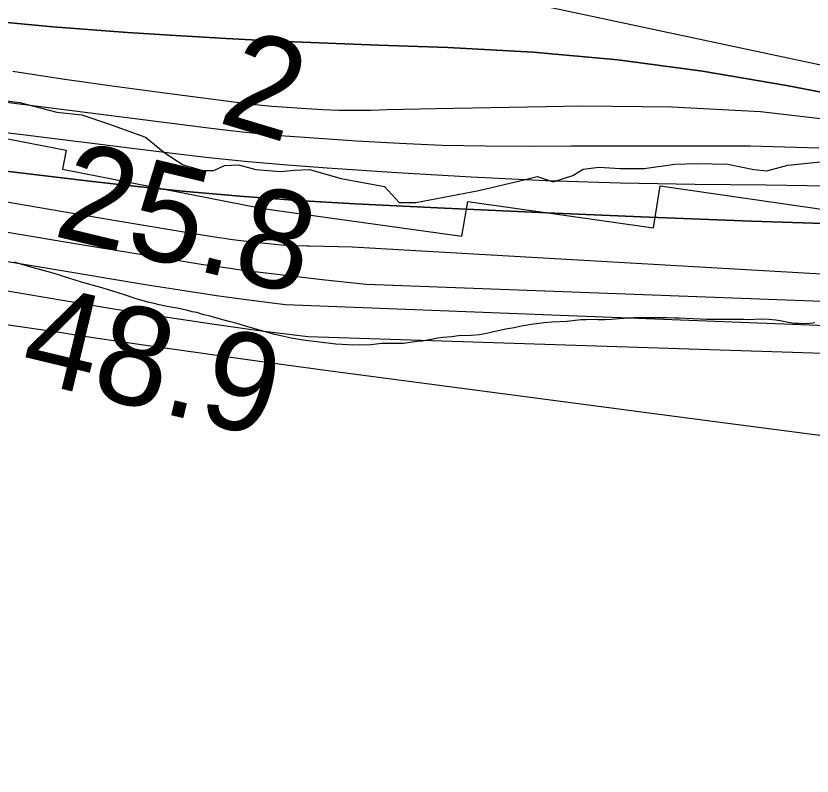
# Model space of a CAD drawing. Extents: x 3192986 to 3230865, y 867483 to 892886.
# Drawn here: x 3210713 to 3211255, y 876544 to 877062 of the extents above; entities that cross this region are included whole.
import ezdxf

# ---------------------------------------------------------------- set-up
doc = ezdxf.new("R2010")
doc.units = 0
for name, color, linetype in [('V-RIVR-EDGE', 7, 'Continuous'), ('V-RIVR-RANG', 7, 'Continuous'), ('V-RRAP-RVMT', 7, 'Continuous'), ('V-SITE-VEGE', 7, 'Continuous'), ('V-TOPO-DPTH', 7, 'Continuous'), ('V-TOPO-MAJR', 7, 'Continuous'), ('V-TOPO-MINR', 7, 'Continuous'), ('V-TOPO-WATR', 7, 'Continuous')]:
    doc.layers.add(name, color=color, linetype=linetype)

msp = doc.modelspace()

# ---------------------------------------------------------------- linework, layer by layer
at = {"layer": 'V-RIVR-EDGE'}
msp.add_lwpolyline([(3210692.14, 877006.1), (3210715.61, 877003), (3210740.8, 876996.42), (3210757.75, 876994.64), (3210775.99, 876988.51), (3210801.18, 876979.32), (3210814.63, 876968.42), (3210826.78, 876960.56), (3210840.25, 876956.62), (3210847.64, 876956.6), (3210855.04, 876960.06), (3210864.6, 876960.47), (3210876.33, 876957.4), (3210893.28, 876956.05), (3210902.41, 876956.9), (3210912.84, 876957.31), (3210934.56, 876951.17), (3210964.1, 876945.88), (3210974.08, 876934.99), (3210985.38, 876934.96), (3211028.43, 876943.11), (3211057.14, 876950), (3211068.01, 876952.58), (3211078.87, 876949.07), (3211092.35, 876953.39), (3211099.32, 876957.72), (3211110.19, 876958.99), (3211124.53, 876958.09), (3211141.05, 876958.05), (3211161.92, 876961.04), (3211176.7, 876961.44), (3211198, 876960.95), (3211215.81, 876957.43), (3211224.5, 876956.54), (3211238.86, 876960.41), (3211276.68, 876964.23)], dxfattribs=at)
at = {"layer": 'V-RRAP-RVMT'}
for p, q in [((3210622.8, 876994.84), (3210747.06, 876970.48)), ((3210747.06, 876970.48), (3210744.61, 876957.66)), ((3210744.61, 876957.66), (3210881.11, 876930.87)), ((3211147.43, 876917.67), (3211151.98, 876946.18)), ((3211151.98, 876946.18), (3211279.92, 876927.85)), ((3211016.68, 876911.91), (3211020.75, 876935.66)), ((3211020.75, 876935.66), (3211147.43, 876917.67)), ((3210881.11, 876930.87), (3211016.68, 876911.91))]:
    msp.add_line(p, q, dxfattribs=at)
at = {"layer": 'V-SITE-VEGE'}
for p, q in [((3210716.34, 876892.95), (3210711.79, 876894.14)), ((3210724.07, 876890.57), (3210716.34, 876892.95)), ((3210738.33, 876886.81), (3210724.07, 876890.57)), ((3210749.02, 876883.24), (3210738.33, 876886.81)), ((3210753.38, 876882.05), (3210749.02, 876883.24)), ((3210757.54, 876880.67), (3210753.38, 876882.05)), ((3210772.39, 876876.5), (3210757.54, 876880.67)), ((3210786.25, 876872.14), (3210772.39, 876876.5)), ((3210794.77, 876869.17), (3210786.25, 876872.14)), ((3210803.68, 876866.79), (3210794.77, 876869.17)), ((3210807.04, 876866.2), (3210803.68, 876866.79)), ((3210810.41, 876865.21), (3210807.04, 876866.2)), ((3210815.96, 876864.02), (3210810.41, 876865.21)), ((3210822.69, 876862.83), (3210815.96, 876864.02)), ((3210830.02, 876861.24), (3210822.69, 876862.83)), ((3210832.99, 876860.45), (3210830.02, 876861.24)), ((3210836.16, 876859.86), (3210832.99, 876860.45)), ((3210840.91, 876858.47), (3210836.16, 876859.86)), ((3210845.27, 876857.48), (3210840.91, 876858.47)), ((3210849.82, 876856.09), (3210845.27, 876857.48)), ((3210856.36, 876854.31), (3210849.82, 876856.09)), ((3211133.82, 876856.25), (3211123.72, 876855.65)), ((3211156.4, 876856.24), (3211133.82, 876856.25)), ((3211161.55, 876856.04), (3211156.4, 876856.24)), ((3210863.49, 876852.53), (3210856.36, 876854.31)), ((3210872.4, 876849.75), (3210863.49, 876852.53)), ((3211063.91, 876851.7), (3211056.18, 876850.32)), ((3211072.82, 876852.89), (3211063.91, 876851.7)), ((3211078.17, 876853.48), (3211072.82, 876852.89)), ((3211088.27, 876853.88), (3211078.17, 876853.48)), ((3211097.77, 876854.86), (3211088.27, 876853.88)), ((3211101.14, 876854.86), (3211097.77, 876854.86)), ((3211106.49, 876855.26), (3211101.14, 876854.86)), ((3211109.66, 876855.06), (3211106.49, 876855.26)), ((3211114.21, 876855.06), (3211109.66, 876855.06)), ((3211118.77, 876855.26), (3211114.21, 876855.06)), ((3211123.72, 876855.65), (3211118.77, 876855.26)), ((3211164.91, 876856.04), (3211161.55, 876856.04)), ((3211183.53, 876855.25), (3211164.91, 876856.04)), ((3211208.88, 876855.24), (3211183.53, 876855.25)), ((3211212.05, 876855.04), (3211208.88, 876855.24)), ((3211220.56, 876855.44), (3211212.05, 876855.04)), ((3211225.91, 876855.24), (3211220.56, 876855.44)), ((3211230.66, 876854.84), (3211225.91, 876855.24)), ((3211234.82, 876854.05), (3211230.66, 876854.84)), ((3211238.98, 876853.06), (3211234.82, 876854.05)), ((3211243.14, 876852.47), (3211238.98, 876853.06)), ((3211246.31, 876852.47), (3211243.14, 876852.47)), ((3211249.87, 876852.27), (3211246.31, 876852.47)), ((3211254.03, 876852.46), (3211249.87, 876852.27)), ((3211257.2, 876852.86), (3211254.03, 876852.46)), ((3210889.23, 876845), (3210872.4, 876849.75)), ((3211033.6, 876845.57), (3211028.66, 876844.78)), ((3211039.35, 876846.95), (3211033.6, 876845.57)), ((3211046.68, 876848.54), (3211039.35, 876846.95)), ((3211052.42, 876849.53), (3211046.68, 876848.54)), ((3211056.18, 876850.32), (3211052.42, 876849.53)), ((3210892.4, 876844.2), (3210889.23, 876845)), ((3210900.52, 876842.42), (3210892.4, 876844.2)), ((3210908.64, 876841.03), (3210900.52, 876842.42)), ((3210930.82, 876838.45), (3210908.64, 876841.03)), ((3210986.27, 876840.23), (3210976.96, 876838.85)), ((3210990.04, 876840.42), (3210986.27, 876840.23)), ((3211000.33, 876842.4), (3210990.04, 876840.42)), ((3211003.9, 876843), (3211000.33, 876842.4)), ((3211009.84, 876843.39), (3211003.9, 876843)), ((3211014.4, 876843.99), (3211009.84, 876843.39)), ((3211023.11, 876844.38), (3211014.4, 876843.99)), ((3211028.66, 876844.78), (3211023.11, 876844.38)), ((3210943.49, 876837.66), (3210930.82, 876838.45)), ((3210946.86, 876837.86), (3210943.49, 876837.66)), ((3210950.23, 876837.66), (3210946.86, 876837.86)), ((3210954.78, 876837.86), (3210950.23, 876837.66)), ((3210961.91, 876838.85), (3210954.78, 876837.86)), ((3210976.96, 876838.85), (3210961.91, 876838.85))]:
    msp.add_line(p, q, dxfattribs=at)
at = {"layer": 'V-TOPO-DPTH'}
for points in [[(3212443.27, 876791.14), (3211987.42, 876772.56), (3211964.69, 876780.52), (3211942.18, 876789.03), (3211557.05, 876944.31), (3211530.88, 876953.11), (3211504.48, 876961.08), (3211477.73, 876967.78), (3211450.75, 876973.65), (3211238.05, 877014.67), (3211180.69, 877024.33), (3211123.13, 877032.17), (3211065.25, 877037.27), (3211007.18, 877040.56), (3210959.97, 877042.11), (3210925.35, 877043.39), (3210890.74, 877044.88), (3210856.14, 877046.65), (3210821.55, 877048.63), (3210788.88, 877050.63), (3210738.04, 877054.48), (3210687.3, 877059.28)], [(3212443.27, 876791.14), (3211987.42, 876772.56), (3211964.69, 876780.52), (3211942.18, 876789.03), (3211557.05, 876944.31), (3211530.88, 876953.11), (3211504.48, 876961.08), (3211477.73, 876967.78), (3211450.75, 876973.65), (3211238.05, 877014.67), (3211180.69, 877024.33), (3211123.13, 877032.17), (3211065.25, 877037.27), (3211007.18, 877040.56), (3210959.97, 877042.11), (3210925.35, 877043.39), (3210890.74, 877044.88), (3210856.14, 877046.65), (3210821.55, 877048.63), (3210788.88, 877050.63), (3210738.04, 877054.48), (3210687.3, 877059.28)], [(3210636.43, 877012.08), (3210842.26, 876985.91), (3210859.04, 876983.92), (3210875.84, 876982.13), (3210892.66, 876980.64), (3210909.51, 876979.35), (3210944.96, 876976.94), (3210974.19, 876975.28), (3211003.44, 876974.05), (3211032.7, 876973.48), (3211061.98, 876973.33), (3211091.27, 876973.48), (3211120.56, 876973.58), (3211149.85, 876973.62), (3211179.14, 876973.61), (3211213.53, 876973.56), (3211259.9, 876972.21)], [(3210636.43, 877012.08), (3210842.26, 876985.91), (3210859.04, 876983.92), (3210875.84, 876982.13), (3210892.66, 876980.64), (3210909.51, 876979.35), (3210944.96, 876976.94), (3210974.19, 876975.28), (3211003.44, 876974.05), (3211032.7, 876973.48), (3211061.98, 876973.33), (3211091.27, 876973.48), (3211120.56, 876973.58), (3211149.85, 876973.62), (3211179.14, 876973.61), (3211213.53, 876973.56), (3211259.9, 876972.21)], [(3211283.91, 876920.01), (3211214.13, 876922.26), (3211144.36, 876924.8), (3211074.6, 876927.76), (3211004.86, 876931.01), (3210944.03, 876934.02), (3210904.74, 876936.34), (3210865.49, 876939.16), (3210826.3, 876942.72), (3210787.15, 876946.78), (3210759.32, 876949.93), (3210706.35, 876956.34)]]:
    msp.add_lwpolyline(points, dxfattribs=at)
at = {"layer": 'V-TOPO-MAJR'}
msp.add_lwpolyline([(3210612.19, 876910.53), (3210802.61, 876878.82), (3210826.07, 876875.07), (3210849.55, 876871.55), (3210873.08, 876868.34), (3210896.64, 876865.34), (3211277.01, 876850.56)], dxfattribs=at)
at = {"layer": 'V-TOPO-MINR'}
for points in [[(3210703, 877115.65), (3210769.99, 877110.35), (3210874.99, 877102.43), (3210889.48, 877101.22), (3210903.96, 877099.86), (3210918.42, 877098.26), (3210932.85, 877096.51), (3210947.25, 877094.47), (3210961.61, 877092.19), (3210975.9, 877089.57), (3210990.16, 877086.71), (3211441.67, 876990.34), (3211475.07, 876982.54), (3211508.24, 876973.91), (3211541.06, 876964.01), (3211573.64, 876953.28), (3211942.84, 876818.09), (3211952.12, 876814.33), (3211961.51, 876810.86), (3211970.98, 876807.58), (3212000.65, 876797.8), (3212010.79, 876795.03), (3212548.58, 876916.6)], [(3210687.3, 877059.28), (3210738.04, 877054.48), (3210788.88, 877050.63), (3210821.55, 877048.63), (3210856.14, 877046.65), (3210890.74, 877044.88), (3210925.35, 877043.39), (3210959.97, 877042.11), (3211007.18, 877040.56), (3211065.25, 877037.27), (3211123.13, 877032.17), (3211180.69, 877024.33), (3211238.05, 877014.67), (3211450.75, 876973.65), (3211477.73, 876967.78), (3211504.48, 876961.08), (3211530.88, 876953.11), (3211557.05, 876944.31), (3211942.18, 876789.03), (3211964.69, 876780.52), (3211987.42, 876772.56), (3212443.27, 876791.14)], [(3210367.97, 877024.54), (3210817.7, 876968.75), (3210844.44, 876965.66), (3210871.22, 876962.88), (3210898.04, 876960.55), (3210924.89, 876958.52), (3210972.5, 876955.33), (3211023.2, 876952.35), (3211073.92, 876949.94), (3211124.67, 876948.38), (3211175.44, 876947.38), (3211224.09, 876946.83), (3211252.1, 876946.47), (3211280.11, 876946.05)], [(3210710.81, 877024.43), (3210744.65, 877019.23), (3210778.54, 877014.4), (3210812.47, 877009.8), (3210866.59, 877002.77), (3210873.5, 877001.94), (3210880.41, 877001.19), (3210887.34, 877000.57), (3210894.27, 877000.04), (3210910.96, 876998.9), (3210921.95, 876998.31), (3210932.95, 876997.91), (3210943.95, 876997.82), (3210954.95, 876997.92), (3210965.96, 876998.17), (3210976.97, 876998.41), (3210987.98, 876998.63), (3210998.99, 876998.85), (3211098.92, 877000.76), (3211159.74, 877000.04), (3211220.35, 876996.85), (3211280.65, 876989.93)], [(3210360.55, 876994.59), (3210776.88, 876923.41), (3210790.51, 876921.1), (3210804.15, 876918.81), (3210817.79, 876916.55), (3210831.43, 876914.32), (3210851.27, 876911.09), (3210855, 876910.51), (3210858.73, 876909.96), (3210862.48, 876909.45), (3210866.22, 876908.98), (3210876.21, 876907.78), (3210884.96, 876906.86), (3210893.73, 876906.12), (3210902.51, 876905.63), (3210911.31, 876905.32), (3210913.04, 876905.29), (3210922.71, 876905.1), (3210932.38, 876904.91), (3210942.05, 876904.73), (3211344.69, 876881.47)], [(3210706.35, 876956.34), (3210759.32, 876949.93), (3210787.15, 876946.78), (3210826.3, 876942.72), (3210865.49, 876939.16), (3210904.74, 876936.34), (3210944.03, 876934.02), (3211004.86, 876931.01), (3211074.6, 876927.76), (3211144.36, 876924.8), (3211214.13, 876922.26), (3211283.91, 876920.01)], [(3210406, 876925.51), (3210778.3, 876862.79), (3210811.61, 876857.42), (3210844.97, 876852.37), (3210878.39, 876847.79), (3210911.86, 876843.53), (3211403.61, 876827.64)], [(3210707.05, 876914.76), (3210756.05, 876906.58), (3210826.93, 876894.92), (3210840.53, 876892.77), (3210854.14, 876890.74), (3210867.78, 876888.89), (3210881.43, 876887.16), (3210921.46, 876882.35), (3210951.57, 876879.3), (3211371.74, 876863.5), (3211435.27, 876854.5), (3211453.21, 876851.2), (3211470.89, 876846.94), (3211488.15, 876841.24), (3211505.14, 876834.58), (3211862.85, 876625.8), (3211876.2, 876621.97), (3211889.78, 876619.08), (3211903.51, 876616.81), (3212256.11, 876556.68)], [(3210698.23, 876853), (3210745.55, 876846.02), (3210753.33, 876844.85), (3210796.76, 876838.45), (3210840.21, 876832.2), (3210883.69, 876826.18), (3210927.2, 876820.32), (3211182.4, 876786.62), (3211225.85, 876780.9), (3211269.29, 876775.19), (3211312.74, 876769.51), (3211356.19, 876763.85), (3211407.63, 876757.17), (3211425.12, 876754.04), (3211442.29, 876749.84), (3211803.11, 876608.98), (3211833.18, 876599.04), (3211863.55, 876590.29), (3211894.38, 876583.31), (3211925.52, 876577.51), (3212138.96, 876544.1)]]:
    msp.add_lwpolyline(points, dxfattribs=at)
at = {"layer": 'V-TOPO-WATR'}
msp.add_lwpolyline([(3210636.43, 877012.08), (3210842.26, 876985.91), (3210859.04, 876983.92), (3210875.84, 876982.13), (3210892.66, 876980.64), (3210909.51, 876979.35), (3210944.96, 876976.94), (3210974.19, 876975.28), (3211003.44, 876974.05), (3211032.7, 876973.48), (3211061.98, 876973.33), (3211091.27, 876973.48), (3211120.56, 876973.58), (3211149.85, 876973.62), (3211179.14, 876973.61), (3211213.53, 876973.56), (3211259.9, 876972.21)], dxfattribs=at)

# ---------------------------------------------------------------- texts
at = {"layer": 'V-RIVR-RANG'}
for s, rotation, p in [('2', 343.2811, (3210849.47, 876989.8)), ('25.8', 346.4783, (3210737.22, 876912.42)), ('48.9', 346.4783, (3210713.83, 876815.19))]:
    msp.add_text(s, height=67, rotation=rotation, dxfattribs=at).set_placement(p)

doc.saveas('drawing.dxf')
